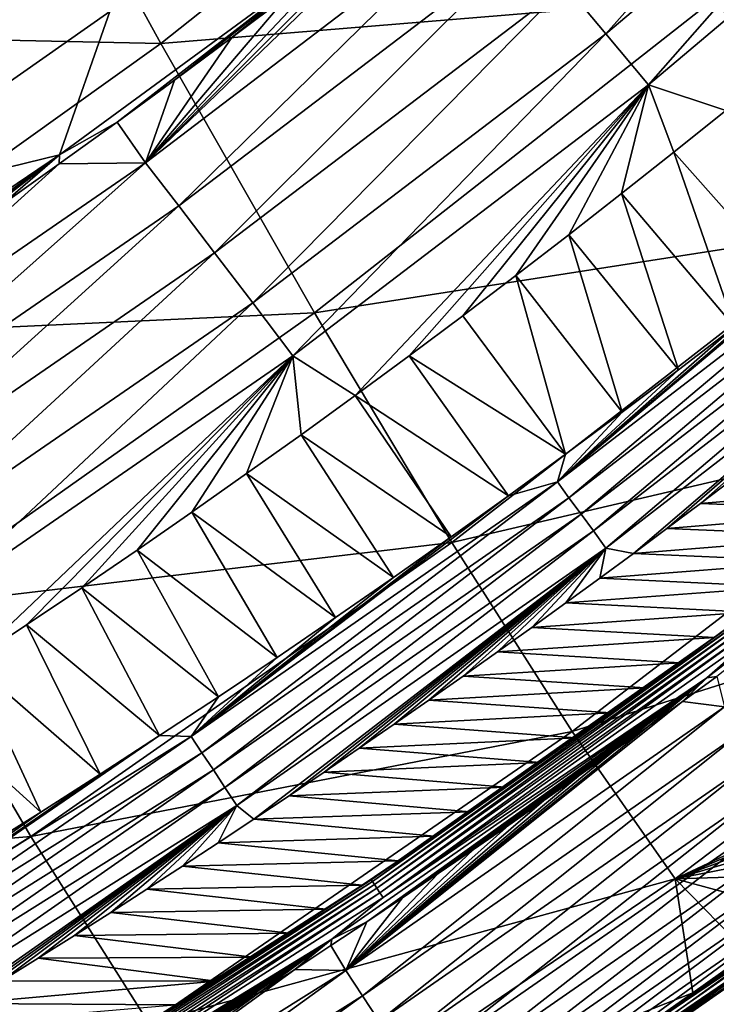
# Model space of a CAD drawing. Header units: millimetres. Extents: x -300 to 300, y -500 to 500.
# Tile 281 of 656: x 182 to 194, y -458 to -441. Entities that reach past the tile are written whole.
import ezdxf

# ---------------------------------------------------------------- set-up
doc = ezdxf.new("R2010")
doc.units = ezdxf.units.MM
doc.header["$LTSCALE"] = 81.481481
for name, color, linetype in [('19', 7, 'CONTINUOUS'), ('21', 7, 'CONTINUOUS'), ('23', 7, 'CONTINUOUS'), ('26', 7, 'CONTINUOUS'), ('27', 7, 'CONTINUOUS'), ('29', 7, 'CONTINUOUS'), ('30', 7, 'CONTINUOUS'), ('32', 7, 'CONTINUOUS')]:
    doc.layers.add(name, color=color, linetype=linetype)

msp = doc.modelspace()

# ---------------------------------------------------------------- linework, layer by layer
at = {"layer": '19', "color": 7, "linetype": 'CONTINUOUS'}
for points in [[(184.788, -441.354, 30.469), (191.559, -435.978, 30.336), (181.899, -436.108, 34.681), (184.788, -441.354, 30.469)], [(184.788, -441.354, 30.469), (194.242, -440.572, 25.872), (191.559, -435.978, 30.336), (184.788, -441.354, 30.469)], [(174.941, -441.141, 34.825), (184.788, -441.354, 30.469), (181.899, -436.108, 34.681), (174.941, -441.141, 34.825)], [(196.633, -444.503, 21.133), (203.243, -438.799, 21.036), (194.242, -440.572, 25.872), (196.633, -444.503, 21.133)], [(187.407, -445.941, 25.988), (194.242, -440.572, 25.872), (184.788, -441.354, 30.469), (187.407, -445.941, 25.988)], [(187.407, -445.941, 25.988), (196.633, -444.503, 21.133), (194.242, -440.572, 25.872), (187.407, -445.941, 25.988)], [(177.746, -446.39, 30.599), (184.788, -441.354, 30.469), (174.941, -441.141, 34.825), (177.746, -446.39, 30.599)], [(177.746, -446.39, 30.599), (187.407, -445.941, 25.988), (184.788, -441.354, 30.469), (177.746, -446.39, 30.599)], [(189.746, -449.852, 21.228), (196.633, -444.503, 21.133), (187.407, -445.941, 25.988), (189.746, -449.852, 21.228)], [(189.746, -449.852, 21.228), (198.721, -447.755, 16.11), (196.633, -444.503, 21.133), (189.746, -449.852, 21.228)], [(180.295, -450.966, 26.1), (187.407, -445.941, 25.988), (177.746, -446.39, 30.599), (180.295, -450.966, 26.1)], [(180.295, -450.966, 26.1), (189.746, -449.852, 21.228), (187.407, -445.941, 25.988), (180.295, -450.966, 26.1)], [(191.797, -453.07, 16.182), (198.721, -447.755, 16.11), (189.746, -449.852, 21.228), (191.797, -453.07, 16.182)], [(191.797, -453.07, 16.182), (200.496, -450.313, 10.795), (198.721, -447.755, 16.11), (191.797, -453.07, 16.182)], [(182.577, -454.854, 21.321), (189.746, -449.852, 21.228), (180.295, -450.966, 26.1), (182.577, -454.854, 21.321)], [(182.577, -454.854, 21.321), (191.797, -453.07, 16.182), (189.746, -449.852, 21.228), (182.577, -454.854, 21.321)], [(193.548, -455.58, 10.842), (200.496, -450.313, 10.795), (191.797, -453.07, 16.182), (193.548, -455.58, 10.842)], [(200.496, -450.313, 10.795), (193.548, -455.58, 10.842), (201.262, -451.957, 6.789), (200.496, -450.313, 10.795)], [(172.902, -455.655, 26.21), (182.577, -454.854, 21.321), (180.295, -450.966, 26.1), (172.902, -455.655, 26.21)], [(201.262, -451.957, 6.789), (193.548, -455.58, 10.842), (200.353, -452.674, 6.782), (201.262, -451.957, 6.789)], [(200.353, -452.674, 6.782), (193.548, -455.58, 10.842), (199.438, -453.386, 6.774), (200.353, -452.674, 6.782)], [(184.585, -458.036, 16.253), (191.797, -453.07, 16.182), (182.577, -454.854, 21.321), (184.585, -458.036, 16.253)], [(184.585, -458.036, 16.253), (193.548, -455.58, 10.842), (191.797, -453.07, 16.182), (184.585, -458.036, 16.253)], [(199.438, -453.386, 6.774), (193.548, -455.58, 10.842), (198.519, -454.092, 6.766), (199.438, -453.386, 6.774)], [(198.519, -454.092, 6.766), (193.548, -455.58, 10.842), (197.594, -454.791, 6.758), (198.519, -454.092, 6.766)], [(175.121, -459.517, 21.412), (182.577, -454.854, 21.321), (172.902, -455.655, 26.21), (175.121, -459.517, 21.412)], [(175.121, -459.517, 21.412), (184.585, -458.036, 16.253), (182.577, -454.854, 21.321), (175.121, -459.517, 21.412)], [(197.594, -454.791, 6.758), (193.548, -455.58, 10.842), (196.664, -455.483, 6.749), (197.594, -454.791, 6.758)], [(196.664, -455.483, 6.749), (193.548, -455.58, 10.842), (195.73, -456.169, 6.741), (196.664, -455.483, 6.749)], [(186.307, -460.497, 10.887), (193.548, -455.58, 10.842), (184.585, -458.036, 16.253), (186.307, -460.497, 10.887)], [(193.548, -455.58, 10.842), (186.307, -460.497, 10.887), (193.849, -457.521, 6.723), (193.548, -455.58, 10.842)], [(195.73, -456.169, 6.741), (193.548, -455.58, 10.842), (194.792, -456.848, 6.732), (195.73, -456.169, 6.741)], [(194.792, -456.848, 6.732), (193.548, -455.58, 10.842), (193.849, -457.521, 6.723), (194.792, -456.848, 6.732)], [(193.849, -457.521, 6.723), (186.307, -460.497, 10.887), (192.902, -458.186, 6.714), (193.849, -457.521, 6.723)]]:
    msp.add_3dface(points, dxfattribs=at)
at = {"layer": '21', "color": 7, "linetype": 'CONTINUOUS'}
for points in [[(178.138, -442.823, 12.752), (182.059, -437.711, 14.589), (183.032, -439.362, 12.632), (178.138, -442.823, 12.752)], [(178.138, -442.823, 12.752), (183.032, -439.362, 12.632), (179.028, -444.239, 10.794), (178.138, -442.823, 12.752)], [(179.028, -444.239, 10.794), (183.032, -439.362, 12.632), (183.924, -440.807, 10.67), (179.028, -444.239, 10.794)], [(183.068, -443.248, 8.746), (183.924, -440.807, 10.67), (187.801, -439.776, 8.625), (183.068, -443.248, 8.746)], [(183.068, -443.248, 8.746), (187.801, -439.776, 8.625), (184.045, -442.694, 8.555), (183.068, -443.248, 8.746)], [(184.045, -442.694, 8.555), (187.801, -439.776, 8.625), (185.026, -441.976, 8.543), (184.045, -442.694, 8.555)], [(185.026, -441.976, 8.543), (187.801, -439.776, 8.625), (186.001, -441.249, 8.531), (185.026, -441.976, 8.543)], [(186.001, -441.249, 8.531), (187.801, -439.776, 8.625), (186.97, -440.516, 8.519), (186.001, -441.249, 8.531)], [(179.028, -444.239, 10.794), (183.924, -440.807, 10.67), (183.068, -443.248, 8.746), (179.028, -444.239, 10.794)], [(183.057, -443.405, 8.567), (183.068, -443.248, 8.746), (184.045, -442.694, 8.555), (183.057, -443.405, 8.567)], [(178.188, -446.546, 8.878), (179.028, -444.239, 10.794), (183.068, -443.248, 8.746), (178.188, -446.546, 8.878)], [(178.188, -446.546, 8.878), (183.068, -443.248, 8.746), (179.054, -446.17, 8.621), (178.188, -446.546, 8.878)], [(179.054, -446.17, 8.621), (183.068, -443.248, 8.746), (180.063, -445.491, 8.607), (179.054, -446.17, 8.621)], [(180.063, -445.491, 8.607), (183.068, -443.248, 8.746), (181.066, -444.804, 8.594), (180.063, -445.491, 8.607)], [(181.066, -444.804, 8.594), (183.068, -443.248, 8.746), (182.065, -444.109, 8.58), (181.066, -444.804, 8.594)], [(182.065, -444.109, 8.58), (183.068, -443.248, 8.746), (183.057, -443.405, 8.567), (182.065, -444.109, 8.58)]]:
    msp.add_3dface(points, dxfattribs=at)
at = {"layer": '23', "color": 7, "linetype": 'CONTINUOUS'}
for points in [[(193.525, -443.205, 2.819), (194.409, -442.493, 2.82), (195.51, -445.438, 1.056), (193.525, -443.205, 2.819)], [(192.635, -443.91, 2.817), (193.525, -443.205, 2.819), (194.56, -446.177, 1.058), (192.635, -443.91, 2.817)], [(194.56, -446.177, 1.058), (193.525, -443.205, 2.819), (195.51, -445.438, 1.056), (194.56, -446.177, 1.058)], [(191.739, -444.61, 2.815), (192.635, -443.91, 2.817), (193.605, -446.908, 1.06), (191.739, -444.61, 2.815)], [(193.605, -446.908, 1.06), (192.635, -443.91, 2.817), (194.56, -446.177, 1.058), (193.605, -446.908, 1.06)], [(190.837, -445.303, 2.814), (191.739, -444.61, 2.815), (192.645, -447.631, 1.062), (190.837, -445.303, 2.814)], [(192.645, -447.631, 1.062), (191.739, -444.61, 2.815), (193.605, -446.908, 1.06), (192.645, -447.631, 1.062)], [(189.93, -445.991, 2.812), (190.837, -445.303, 2.814), (191.679, -448.346, 1.064), (189.93, -445.991, 2.812)], [(191.679, -448.346, 1.064), (190.837, -445.303, 2.814), (192.645, -447.631, 1.062), (191.679, -448.346, 1.064)], [(189.018, -446.672, 2.81), (189.93, -445.991, 2.812), (191.679, -448.346, 1.064), (189.018, -446.672, 2.81)], [(188.101, -447.346, 2.808), (189.018, -446.672, 2.81), (190.708, -449.053, 1.066), (188.101, -447.346, 2.808)], [(190.708, -449.053, 1.066), (189.018, -446.672, 2.81), (191.679, -448.346, 1.064), (190.708, -449.053, 1.066)], [(187.179, -448.015, 2.806), (188.101, -447.346, 2.808), (189.732, -449.753, 1.068), (187.179, -448.015, 2.806)], [(189.732, -449.753, 1.068), (188.101, -447.346, 2.808), (190.708, -449.053, 1.066), (189.732, -449.753, 1.068)], [(186.252, -448.676, 2.803), (187.179, -448.015, 2.806), (188.75, -450.445, 1.07), (186.252, -448.676, 2.803)], [(188.75, -450.445, 1.07), (187.179, -448.015, 2.806), (189.732, -449.753, 1.068), (188.75, -450.445, 1.07)], [(185.321, -449.331, 2.801), (186.252, -448.676, 2.803), (187.762, -451.13, 1.073), (185.321, -449.331, 2.801)], [(187.762, -451.13, 1.073), (186.252, -448.676, 2.803), (188.75, -450.445, 1.07), (187.762, -451.13, 1.073)], [(184.385, -449.979, 2.799), (185.321, -449.331, 2.801), (186.77, -451.807, 1.075), (184.385, -449.979, 2.799)], [(186.77, -451.807, 1.075), (185.321, -449.331, 2.801), (187.762, -451.13, 1.073), (186.77, -451.807, 1.075)], [(183.446, -450.62, 2.796), (184.385, -449.979, 2.799), (185.771, -452.477, 1.077), (183.446, -450.62, 2.796)], [(185.771, -452.477, 1.077), (184.385, -449.979, 2.799), (186.77, -451.807, 1.075), (185.771, -452.477, 1.077)], [(182.502, -451.254, 2.794), (183.446, -450.62, 2.796), (184.768, -453.138, 1.08), (182.502, -451.254, 2.794)], [(184.768, -453.138, 1.08), (183.446, -450.62, 2.796), (185.771, -452.477, 1.077), (184.768, -453.138, 1.08)], [(181.554, -451.88, 2.791), (182.502, -451.254, 2.794), (183.76, -453.793, 1.082), (181.554, -451.88, 2.791)], [(183.76, -453.793, 1.082), (182.502, -451.254, 2.794), (184.768, -453.138, 1.08), (183.76, -453.793, 1.082)], [(180.603, -452.499, 2.788), (181.554, -451.88, 2.791), (182.746, -454.44, 1.085), (180.603, -452.499, 2.788)], [(182.746, -454.44, 1.085), (181.554, -451.88, 2.791), (183.76, -453.793, 1.082), (182.746, -454.44, 1.085)], [(181.726, -455.079, 1.088), (180.603, -452.499, 2.788), (182.746, -454.44, 1.085), (181.726, -455.079, 1.088)]]:
    msp.add_3dface(points, dxfattribs=at)
at = {"layer": '26', "color": 7, "linetype": 'CONTINUOUS'}
for points in [[(197.392, -435.549, 5.299), (192.369, -441.188, 4.401), (191.681, -440.364, 5.321), (197.392, -435.549, 5.299)], [(198.116, -436.341, 4.39), (192.369, -441.188, 4.401), (197.392, -435.549, 5.299), (198.116, -436.341, 4.39)], [(198.116, -436.341, 4.39), (193.094, -442.058, 3.562), (192.369, -441.188, 4.401), (198.116, -436.341, 4.39)], [(198.879, -437.177, 3.561), (193.094, -442.058, 3.562), (198.116, -436.341, 4.39), (198.879, -437.177, 3.561)], [(198.879, -437.177, 3.561), (194.409, -442.493, 2.82), (193.094, -442.058, 3.562), (198.879, -437.177, 3.561)], [(188.889, -439.027, 8.497), (189.838, -438.272, 8.487), (184.53, -443.384, 7.428), (188.889, -439.027, 8.497)], [(189.838, -438.272, 8.487), (190.436, -438.88, 7.372), (184.53, -443.384, 7.428), (189.838, -438.272, 8.487)], [(190.436, -438.88, 7.372), (185.095, -444.12, 6.355), (184.53, -443.384, 7.428), (190.436, -438.88, 7.372)], [(191.035, -439.593, 6.314), (185.095, -444.12, 6.355), (190.436, -438.88, 7.372), (191.035, -439.593, 6.314)], [(187.933, -439.775, 8.508), (188.889, -439.027, 8.497), (184.53, -443.384, 7.428), (187.933, -439.775, 8.508)], [(191.035, -439.593, 6.314), (185.704, -444.918, 5.348), (185.095, -444.12, 6.355), (191.035, -439.593, 6.314)], [(191.681, -440.364, 5.321), (185.704, -444.918, 5.348), (191.035, -439.593, 6.314), (191.681, -440.364, 5.321)], [(186.97, -440.516, 8.519), (187.933, -439.775, 8.508), (184.53, -443.384, 7.428), (186.97, -440.516, 8.519)], [(191.681, -440.364, 5.321), (186.355, -445.771, 4.415), (185.704, -444.918, 5.348), (191.681, -440.364, 5.321)], [(192.369, -441.188, 4.401), (186.355, -445.771, 4.415), (191.681, -440.364, 5.321), (192.369, -441.188, 4.401)], [(186.001, -441.249, 8.531), (186.97, -440.516, 8.519), (184.53, -443.384, 7.428), (186.001, -441.249, 8.531)], [(185.026, -441.976, 8.543), (186.001, -441.249, 8.531), (184.53, -443.384, 7.428), (185.026, -441.976, 8.543)], [(192.369, -441.188, 4.401), (187.041, -446.674, 3.562), (186.355, -445.771, 4.415), (192.369, -441.188, 4.401)], [(193.094, -442.058, 3.562), (187.041, -446.674, 3.562), (192.369, -441.188, 4.401), (193.094, -442.058, 3.562)], [(184.045, -442.694, 8.555), (185.026, -441.976, 8.543), (184.53, -443.384, 7.428), (184.045, -442.694, 8.555)], [(193.094, -442.058, 3.562), (188.101, -447.346, 2.808), (187.041, -446.674, 3.562), (193.094, -442.058, 3.562)], [(189.018, -446.672, 2.81), (188.101, -447.346, 2.808), (193.094, -442.058, 3.562), (189.018, -446.672, 2.81)], [(189.93, -445.991, 2.812), (189.018, -446.672, 2.81), (193.094, -442.058, 3.562), (189.93, -445.991, 2.812)], [(190.837, -445.303, 2.814), (189.93, -445.991, 2.812), (193.094, -442.058, 3.562), (190.837, -445.303, 2.814)], [(191.739, -444.61, 2.815), (190.837, -445.303, 2.814), (193.094, -442.058, 3.562), (191.739, -444.61, 2.815)], [(192.635, -443.91, 2.817), (191.739, -444.61, 2.815), (193.094, -442.058, 3.562), (192.635, -443.91, 2.817)], [(193.525, -443.205, 2.819), (192.635, -443.91, 2.817), (193.094, -442.058, 3.562), (193.525, -443.205, 2.819)], [(194.409, -442.493, 2.82), (193.525, -443.205, 2.819), (193.094, -442.058, 3.562), (194.409, -442.493, 2.82)], [(183.057, -443.405, 8.567), (184.045, -442.694, 8.555), (184.53, -443.384, 7.428), (183.057, -443.405, 8.567)], [(183.057, -443.405, 8.567), (184.53, -443.384, 7.428), (178.408, -447.602, 7.493), (183.057, -443.405, 8.567)], [(184.53, -443.384, 7.428), (178.938, -448.358, 6.403), (178.408, -447.602, 7.493), (184.53, -443.384, 7.428)], [(182.065, -444.109, 8.58), (183.057, -443.405, 8.567), (178.408, -447.602, 7.493), (182.065, -444.109, 8.58)], [(185.095, -444.12, 6.355), (178.938, -448.358, 6.403), (184.53, -443.384, 7.428), (185.095, -444.12, 6.355)], [(185.095, -444.12, 6.355), (179.511, -449.18, 5.379), (178.938, -448.358, 6.403), (185.095, -444.12, 6.355)], [(185.704, -444.918, 5.348), (179.511, -449.18, 5.379), (185.095, -444.12, 6.355), (185.704, -444.918, 5.348)], [(185.704, -444.918, 5.348), (180.124, -450.062, 4.429), (179.511, -449.18, 5.379), (185.704, -444.918, 5.348)], [(186.355, -445.771, 4.415), (180.124, -450.062, 4.429), (185.704, -444.918, 5.348), (186.355, -445.771, 4.415)], [(186.355, -445.771, 4.415), (180.77, -450.995, 3.561), (180.124, -450.062, 4.429), (186.355, -445.771, 4.415)], [(187.041, -446.674, 3.562), (180.77, -450.995, 3.561), (186.355, -445.771, 4.415), (187.041, -446.674, 3.562)], [(187.041, -446.674, 3.562), (181.554, -451.88, 2.791), (180.77, -450.995, 3.561), (187.041, -446.674, 3.562)], [(182.502, -451.254, 2.794), (181.554, -451.88, 2.791), (187.041, -446.674, 3.562), (182.502, -451.254, 2.794)], [(183.446, -450.62, 2.796), (182.502, -451.254, 2.794), (187.041, -446.674, 3.562), (183.446, -450.62, 2.796)], [(184.385, -449.979, 2.799), (183.446, -450.62, 2.796), (187.041, -446.674, 3.562), (184.385, -449.979, 2.799)], [(185.321, -449.331, 2.801), (184.385, -449.979, 2.799), (187.041, -446.674, 3.562), (185.321, -449.331, 2.801)], [(186.252, -448.676, 2.803), (185.321, -449.331, 2.801), (187.041, -446.674, 3.562), (186.252, -448.676, 2.803)], [(187.179, -448.015, 2.806), (186.252, -448.676, 2.803), (187.041, -446.674, 3.562), (187.179, -448.015, 2.806)], [(188.101, -447.346, 2.808), (187.179, -448.015, 2.806), (187.041, -446.674, 3.562), (188.101, -447.346, 2.808)]]:
    msp.add_3dface(points, dxfattribs=at)
at = {"layer": '27', "color": 7, "linetype": 'CONTINUOUS'}
for points in [[(193.672, -452.557, 0.032), (194.255, -452.13, 0.031), (194.386, -452.646, 0.111), (193.672, -452.557, 0.032)], [(193.086, -452.982, 0.032), (193.672, -452.557, 0.032), (187.938, -457.136, 0.11), (193.086, -452.982, 0.032)], [(187.938, -457.136, 0.11), (193.672, -452.557, 0.032), (194.386, -452.646, 0.111), (187.938, -457.136, 0.11)], [(187.938, -457.136, 0.11), (194.386, -452.646, 0.111), (188.224, -457.568, 0.25), (187.938, -457.136, 0.11)], [(188.224, -457.568, 0.25), (194.386, -452.646, 0.111), (194.694, -453.066, 0.253), (188.224, -457.568, 0.25)], [(192.497, -453.405, 0.032), (193.086, -452.982, 0.032), (187.938, -457.136, 0.11), (192.497, -453.405, 0.032)], [(188.224, -457.568, 0.25), (194.694, -453.066, 0.253), (188.51, -458, 0.453), (188.224, -457.568, 0.25)], [(188.51, -458, 0.453), (194.694, -453.066, 0.253), (195.003, -453.487, 0.458), (188.51, -458, 0.453)], [(191.906, -453.826, 0.032), (192.497, -453.405, 0.032), (187.938, -457.136, 0.11), (191.906, -453.826, 0.032)], [(188.51, -458, 0.453), (195.003, -453.487, 0.458), (188.79, -458.423, 0.721), (188.51, -458, 0.453)], [(188.79, -458.423, 0.721), (195.003, -453.487, 0.458), (195.305, -453.898, 0.73), (188.79, -458.423, 0.721)], [(191.312, -454.244, 0.032), (191.906, -453.826, 0.032), (187.938, -457.136, 0.11), (191.312, -454.244, 0.032)], [(188.79, -458.423, 0.721), (195.305, -453.898, 0.73), (189.057, -458.827, 1.054), (188.79, -458.423, 0.721)], [(189.057, -458.827, 1.054), (195.305, -453.898, 0.73), (195.593, -454.291, 1.068), (189.057, -458.827, 1.054)], [(190.715, -454.661, 0.032), (191.312, -454.244, 0.032), (187.938, -457.136, 0.11), (190.715, -454.661, 0.032)], [(189.057, -458.827, 1.054), (195.593, -454.291, 1.068), (189.305, -459.202, 1.45), (189.057, -458.827, 1.054)], [(189.305, -459.202, 1.45), (195.593, -454.291, 1.068), (195.86, -454.654, 1.468), (189.305, -459.202, 1.45)], [(190.115, -455.076, 0.032), (190.715, -454.661, 0.032), (187.938, -457.136, 0.11), (190.115, -455.076, 0.032)], [(189.305, -459.202, 1.45), (195.86, -454.654, 1.468), (189.527, -459.538, 1.901), (189.305, -459.202, 1.45)], [(189.527, -459.538, 1.901), (195.86, -454.654, 1.468), (196.098, -454.98, 1.926), (189.527, -459.538, 1.901)], [(189.527, -459.538, 1.901), (196.098, -454.98, 1.926), (189.719, -459.827, 2.399), (189.527, -459.538, 1.901)], [(189.719, -459.827, 2.399), (196.098, -454.98, 1.926), (196.303, -455.259, 2.43), (189.719, -459.827, 2.399)], [(189.512, -455.489, 0.032), (190.115, -455.076, 0.032), (187.938, -457.136, 0.11), (189.512, -455.489, 0.032)], [(189.719, -459.827, 2.399), (196.303, -455.259, 2.43), (189.875, -460.063, 2.933), (189.719, -459.827, 2.399)], [(189.875, -460.063, 2.933), (196.303, -455.259, 2.43), (196.469, -455.485, 2.971), (189.875, -460.063, 2.933)], [(188.906, -455.899, 0.032), (189.512, -455.489, 0.032), (187.938, -457.136, 0.11), (188.906, -455.899, 0.032)], [(189.875, -460.063, 2.933), (196.469, -455.485, 2.971), (189.993, -460.241, 3.491), (189.875, -460.063, 2.933)], [(189.993, -460.241, 3.491), (196.469, -455.485, 2.971), (196.594, -455.655, 3.535), (189.993, -460.241, 3.491)], [(189.993, -460.241, 3.491), (196.594, -455.655, 3.535), (190.072, -460.361, 4.06), (189.993, -460.241, 3.491)], [(190.997, -459.496, 6.695), (190.038, -460.14, 6.685), (196.625, -455.697, 6.281), (190.997, -459.496, 6.695)], [(196.625, -455.697, 6.281), (190.038, -460.14, 6.685), (190.038, -460.31, 6.218), (196.625, -455.697, 6.281)], [(196.625, -455.697, 6.281), (190.038, -460.31, 6.218), (196.688, -455.783, 5.776), (196.625, -455.697, 6.281)], [(190.072, -460.361, 4.06), (196.594, -455.655, 3.535), (196.676, -455.768, 4.11), (190.072, -460.361, 4.06)], [(191.951, -458.845, 6.705), (190.997, -459.496, 6.695), (196.625, -455.697, 6.281), (191.951, -458.845, 6.705)], [(192.902, -458.186, 6.714), (191.951, -458.845, 6.705), (196.625, -455.697, 6.281), (192.902, -458.186, 6.714)], [(193.849, -457.521, 6.723), (192.902, -458.186, 6.714), (196.625, -455.697, 6.281), (193.849, -457.521, 6.723)], [(194.792, -456.848, 6.732), (193.849, -457.521, 6.723), (196.625, -455.697, 6.281), (194.792, -456.848, 6.732)], [(190.038, -460.31, 6.218), (190.093, -460.393, 5.715), (196.688, -455.783, 5.776), (190.038, -460.31, 6.218)], [(190.072, -460.361, 4.06), (196.676, -455.768, 4.11), (190.114, -460.424, 4.627), (190.072, -460.361, 4.06)], [(190.093, -460.393, 5.715), (196.72, -455.827, 5.241), (196.688, -455.783, 5.776), (190.093, -460.393, 5.715)], [(190.12, -460.433, 5.182), (196.72, -455.827, 5.241), (190.093, -460.393, 5.715), (190.12, -460.433, 5.182)], [(190.114, -460.424, 4.627), (196.676, -455.768, 4.11), (196.718, -455.824, 4.682), (190.114, -460.424, 4.627)], [(190.114, -460.424, 4.627), (196.718, -455.824, 4.682), (190.12, -460.433, 5.182), (190.114, -460.424, 4.627)], [(190.12, -460.433, 5.182), (196.718, -455.824, 4.682), (196.72, -455.827, 5.241), (190.12, -460.433, 5.182)], [(188.297, -456.308, 0.032), (188.906, -455.899, 0.032), (187.938, -457.136, 0.11), (188.297, -456.308, 0.032)], [(187.685, -456.715, 0.032), (188.297, -456.308, 0.032), (187.938, -457.136, 0.11), (187.685, -456.715, 0.032)], [(187.07, -457.12, 0.032), (187.685, -456.715, 0.032), (187.938, -457.136, 0.11), (187.07, -457.12, 0.032)], [(186.452, -457.523, 0.032), (187.07, -457.12, 0.032), (181.319, -461.286, 0.109), (186.452, -457.523, 0.032)], [(181.319, -461.286, 0.109), (187.07, -457.12, 0.032), (187.938, -457.136, 0.11), (181.319, -461.286, 0.109)], [(181.319, -461.286, 0.109), (187.938, -457.136, 0.11), (181.583, -461.728, 0.247), (181.319, -461.286, 0.109)], [(181.583, -461.728, 0.247), (187.938, -457.136, 0.11), (188.224, -457.568, 0.25), (181.583, -461.728, 0.247)], [(185.832, -457.924, 0.032), (186.452, -457.523, 0.032), (181.319, -461.286, 0.109), (185.832, -457.924, 0.032)], [(181.583, -461.728, 0.247), (188.224, -457.568, 0.25), (181.846, -462.171, 0.447), (181.583, -461.728, 0.247)], [(181.846, -462.171, 0.447), (188.224, -457.568, 0.25), (188.51, -458, 0.453), (181.846, -462.171, 0.447)]]:
    msp.add_3dface(points, dxfattribs=at)
at = {"layer": '29', "color": 7, "linetype": 'CONTINUOUS'}
for points in [[(193.978, -449.186, 0.5), (194.544, -448.758, 0.5), (197.63, -448.872, 0.5), (193.978, -449.186, 0.5)], [(197.068, -449.309, 0.5), (193.978, -449.186, 0.5), (197.63, -448.872, 0.5), (197.068, -449.309, 0.5)], [(193.409, -449.612, 0.5), (193.978, -449.186, 0.5), (197.068, -449.309, 0.5), (193.409, -449.612, 0.5)], [(196.504, -449.744, 0.5), (193.409, -449.612, 0.5), (197.068, -449.309, 0.5), (196.504, -449.744, 0.5)], [(192.837, -450.036, 0.5), (193.409, -449.612, 0.5), (196.504, -449.744, 0.5), (192.837, -450.036, 0.5)], [(195.936, -450.176, 0.5), (192.837, -450.036, 0.5), (196.504, -449.744, 0.5), (195.936, -450.176, 0.5)], [(192.263, -450.458, 0.5), (192.837, -450.036, 0.5), (195.936, -450.176, 0.5), (192.263, -450.458, 0.5)], [(195.365, -450.608, 0.5), (192.263, -450.458, 0.5), (195.936, -450.176, 0.5), (195.365, -450.608, 0.5)], [(191.686, -450.878, 0.5), (192.263, -450.458, 0.5), (195.365, -450.608, 0.5), (191.686, -450.878, 0.5)], [(194.79, -451.038, 0.5), (191.686, -450.878, 0.5), (195.365, -450.608, 0.5), (194.79, -451.038, 0.5)], [(191.107, -451.295, 0.5), (191.686, -450.878, 0.5), (194.79, -451.038, 0.5), (191.107, -451.295, 0.5)], [(194.21, -451.468, 0.5), (191.107, -451.295, 0.5), (194.79, -451.038, 0.5), (194.21, -451.468, 0.5)], [(190.525, -451.711, 0.5), (191.107, -451.295, 0.5), (194.21, -451.468, 0.5), (190.525, -451.711, 0.5)], [(193.626, -451.897, 0.5), (190.525, -451.711, 0.5), (194.21, -451.468, 0.5), (193.626, -451.897, 0.5)], [(189.94, -452.125, 0.5), (190.525, -451.711, 0.5), (193.626, -451.897, 0.5), (189.94, -452.125, 0.5)], [(193.039, -452.324, 0.5), (189.94, -452.125, 0.5), (193.626, -451.897, 0.5), (193.039, -452.324, 0.5)], [(189.353, -452.536, 0.5), (189.94, -452.125, 0.5), (193.039, -452.324, 0.5), (189.353, -452.536, 0.5)], [(192.448, -452.75, 0.5), (189.353, -452.536, 0.5), (193.039, -452.324, 0.5), (192.448, -452.75, 0.5)], [(188.762, -452.946, 0.5), (189.353, -452.536, 0.5), (192.448, -452.75, 0.5), (188.762, -452.946, 0.5)], [(191.854, -453.174, 0.5), (188.762, -452.946, 0.5), (192.448, -452.75, 0.5), (191.854, -453.174, 0.5)], [(188.169, -453.353, 0.5), (188.762, -452.946, 0.5), (191.854, -453.174, 0.5), (188.169, -453.353, 0.5)], [(191.257, -453.596, 0.5), (188.169, -453.353, 0.5), (191.854, -453.174, 0.5), (191.257, -453.596, 0.5)], [(187.574, -453.759, 0.5), (188.169, -453.353, 0.5), (191.257, -453.596, 0.5), (187.574, -453.759, 0.5)], [(190.656, -454.016, 0.5), (187.574, -453.759, 0.5), (191.257, -453.596, 0.5), (190.656, -454.016, 0.5)], [(186.975, -454.162, 0.5), (187.574, -453.759, 0.5), (190.656, -454.016, 0.5), (186.975, -454.162, 0.5)], [(190.052, -454.435, 0.5), (186.975, -454.162, 0.5), (190.656, -454.016, 0.5), (190.052, -454.435, 0.5)], [(186.373, -454.563, 0.5), (186.975, -454.162, 0.5), (190.052, -454.435, 0.5), (186.373, -454.563, 0.5)], [(189.444, -454.853, 0.5), (186.373, -454.563, 0.5), (190.052, -454.435, 0.5), (189.444, -454.853, 0.5)], [(185.769, -454.963, 0.5), (186.373, -454.563, 0.5), (189.444, -454.853, 0.5), (185.769, -454.963, 0.5)], [(188.832, -455.269, 0.5), (185.769, -454.963, 0.5), (189.444, -454.853, 0.5), (188.832, -455.269, 0.5)], [(185.162, -455.36, 0.5), (185.769, -454.963, 0.5), (188.832, -455.269, 0.5), (185.162, -455.36, 0.5)], [(184.552, -455.756, 0.5), (185.162, -455.36, 0.5), (188.218, -455.683, 0.5), (184.552, -455.756, 0.5)], [(188.218, -455.683, 0.5), (185.162, -455.36, 0.5), (188.832, -455.269, 0.5), (188.218, -455.683, 0.5)], [(187.6, -456.095, 0.5), (184.552, -455.756, 0.5), (188.218, -455.683, 0.5), (187.6, -456.095, 0.5)], [(183.938, -456.149, 0.5), (184.552, -455.756, 0.5), (187.6, -456.095, 0.5), (183.938, -456.149, 0.5)], [(183.322, -456.54, 0.5), (183.938, -456.149, 0.5), (186.978, -456.505, 0.5), (183.322, -456.54, 0.5)], [(186.978, -456.505, 0.5), (183.938, -456.149, 0.5), (187.6, -456.095, 0.5), (186.978, -456.505, 0.5)], [(182.703, -456.93, 0.5), (183.322, -456.54, 0.5), (186.354, -456.914, 0.5), (182.703, -456.93, 0.5)], [(186.354, -456.914, 0.5), (183.322, -456.54, 0.5), (186.978, -456.505, 0.5), (186.354, -456.914, 0.5)], [(182.081, -457.317, 0.5), (182.703, -456.93, 0.5), (185.726, -457.32, 0.5), (182.081, -457.317, 0.5)], [(185.726, -457.32, 0.5), (182.703, -456.93, 0.5), (186.354, -456.914, 0.5), (185.726, -457.32, 0.5)], [(181.455, -457.703, 0.5), (182.081, -457.317, 0.5), (185.726, -457.32, 0.5), (181.455, -457.703, 0.5)], [(185.095, -457.725, 0.5), (181.455, -457.703, 0.5), (185.726, -457.32, 0.5), (185.095, -457.725, 0.5)], [(180.827, -458.087, 0.5), (181.455, -457.703, 0.5), (185.095, -457.725, 0.5), (180.827, -458.087, 0.5)]]:
    msp.add_3dface(points, dxfattribs=at)
at = {"layer": '30', "color": 7, "linetype": 'CONTINUOUS'}
for points in [[(194.255, -452.13, 0.031), (194.085, -452.157, 0.028), (200.236, -447.413, 0.028), (194.255, -452.13, 0.031)], [(194.085, -452.157, 0.028), (194.959, -451.386, 0.042), (200.236, -447.413, 0.028), (194.085, -452.157, 0.028)], [(188.374, -455.595, 0.404), (194.21, -451.468, 0.5), (194.74, -451.093, 0.404), (188.374, -455.595, 0.404)], [(188.374, -455.595, 0.404), (194.74, -451.093, 0.404), (188.394, -455.625, 0.307), (188.374, -455.595, 0.404)], [(188.394, -455.625, 0.307), (194.74, -451.093, 0.404), (194.762, -451.122, 0.307), (188.394, -455.625, 0.307)], [(188.394, -455.625, 0.307), (194.762, -451.122, 0.307), (188.426, -455.673, 0.216), (188.394, -455.625, 0.307)], [(188.426, -455.673, 0.216), (194.762, -451.122, 0.307), (194.796, -451.168, 0.216), (188.426, -455.673, 0.216)], [(188.426, -455.673, 0.216), (194.796, -451.168, 0.216), (188.47, -455.738, 0.138), (188.426, -455.673, 0.216)], [(188.47, -455.738, 0.138), (194.796, -451.168, 0.216), (194.843, -451.231, 0.138), (188.47, -455.738, 0.138)], [(194.21, -451.468, 0.5), (194.79, -451.038, 0.5), (194.74, -451.093, 0.404), (194.21, -451.468, 0.5)], [(188.47, -455.738, 0.138), (194.843, -451.231, 0.138), (188.522, -455.815, 0.079), (188.47, -455.738, 0.138)], [(188.522, -455.815, 0.079), (194.843, -451.231, 0.138), (194.898, -451.305, 0.079), (188.522, -455.815, 0.079)], [(188.522, -455.815, 0.079), (194.898, -451.305, 0.079), (188.578, -455.898, 0.042), (188.522, -455.815, 0.079)], [(188.578, -455.898, 0.042), (194.898, -451.305, 0.079), (194.959, -451.386, 0.042), (188.578, -455.898, 0.042)], [(193.626, -451.897, 0.5), (194.21, -451.468, 0.5), (188.374, -455.595, 0.404), (193.626, -451.897, 0.5)], [(188.578, -455.898, 0.042), (194.959, -451.386, 0.042), (194.085, -452.157, 0.028), (188.578, -455.898, 0.042)], [(193.039, -452.324, 0.5), (193.626, -451.897, 0.5), (188.374, -455.595, 0.404), (193.039, -452.324, 0.5)], [(188.297, -456.308, 0.032), (187.704, -456.602, 0.028), (194.085, -452.157, 0.028), (188.297, -456.308, 0.032)], [(187.704, -456.602, 0.028), (188.578, -455.898, 0.042), (194.085, -452.157, 0.028), (187.704, -456.602, 0.028)], [(188.906, -455.899, 0.032), (188.297, -456.308, 0.032), (194.085, -452.157, 0.028), (188.906, -455.899, 0.032)], [(189.512, -455.489, 0.032), (188.906, -455.899, 0.032), (194.085, -452.157, 0.028), (189.512, -455.489, 0.032)], [(190.115, -455.076, 0.032), (189.512, -455.489, 0.032), (194.085, -452.157, 0.028), (190.115, -455.076, 0.032)], [(190.715, -454.661, 0.032), (190.115, -455.076, 0.032), (194.085, -452.157, 0.028), (190.715, -454.661, 0.032)], [(191.312, -454.244, 0.032), (190.715, -454.661, 0.032), (194.085, -452.157, 0.028), (191.312, -454.244, 0.032)], [(191.906, -453.826, 0.032), (191.312, -454.244, 0.032), (194.085, -452.157, 0.028), (191.906, -453.826, 0.032)], [(192.497, -453.405, 0.032), (191.906, -453.826, 0.032), (194.085, -452.157, 0.028), (192.497, -453.405, 0.032)], [(193.086, -452.982, 0.032), (192.497, -453.405, 0.032), (194.085, -452.157, 0.028), (193.086, -452.982, 0.032)], [(193.672, -452.557, 0.032), (193.086, -452.982, 0.032), (194.085, -452.157, 0.028), (193.672, -452.557, 0.032)], [(194.255, -452.13, 0.031), (193.672, -452.557, 0.032), (194.085, -452.157, 0.028), (194.255, -452.13, 0.031)], [(192.448, -452.75, 0.5), (193.039, -452.324, 0.5), (188.374, -455.595, 0.404), (192.448, -452.75, 0.5)], [(191.854, -453.174, 0.5), (192.448, -452.75, 0.5), (188.374, -455.595, 0.404), (191.854, -453.174, 0.5)], [(191.257, -453.596, 0.5), (191.854, -453.174, 0.5), (188.374, -455.595, 0.404), (191.257, -453.596, 0.5)], [(190.656, -454.016, 0.5), (191.257, -453.596, 0.5), (188.374, -455.595, 0.404), (190.656, -454.016, 0.5)], [(190.052, -454.435, 0.5), (190.656, -454.016, 0.5), (188.374, -455.595, 0.404), (190.052, -454.435, 0.5)], [(189.444, -454.853, 0.5), (190.052, -454.435, 0.5), (188.374, -455.595, 0.404), (189.444, -454.853, 0.5)], [(188.832, -455.269, 0.5), (189.444, -454.853, 0.5), (188.374, -455.595, 0.404), (188.832, -455.269, 0.5)], [(188.218, -455.683, 0.5), (188.832, -455.269, 0.5), (188.374, -455.595, 0.404), (188.218, -455.683, 0.5)], [(181.798, -459.794, 0.404), (188.218, -455.683, 0.5), (188.374, -455.595, 0.404), (181.798, -459.794, 0.404)], [(181.798, -459.794, 0.404), (188.374, -455.595, 0.404), (181.816, -459.824, 0.307), (181.798, -459.794, 0.404)], [(187.6, -456.095, 0.5), (188.218, -455.683, 0.5), (181.798, -459.794, 0.404), (187.6, -456.095, 0.5)], [(181.816, -459.824, 0.307), (188.374, -455.595, 0.404), (188.394, -455.625, 0.307), (181.816, -459.824, 0.307)], [(181.816, -459.824, 0.307), (188.394, -455.625, 0.307), (181.846, -459.874, 0.216), (181.816, -459.824, 0.307)], [(181.846, -459.874, 0.216), (188.394, -455.625, 0.307), (188.426, -455.673, 0.216), (181.846, -459.874, 0.216)], [(181.846, -459.874, 0.216), (188.426, -455.673, 0.216), (181.886, -459.94, 0.138), (181.846, -459.874, 0.216)], [(181.886, -459.94, 0.138), (188.426, -455.673, 0.216), (188.47, -455.738, 0.138), (181.886, -459.94, 0.138)], [(181.886, -459.94, 0.138), (188.47, -455.738, 0.138), (181.935, -460.02, 0.079), (181.886, -459.94, 0.138)], [(181.935, -460.02, 0.079), (188.47, -455.738, 0.138), (188.522, -455.815, 0.079), (181.935, -460.02, 0.079)], [(181.935, -460.02, 0.079), (188.522, -455.815, 0.079), (181.987, -460.106, 0.042), (181.935, -460.02, 0.079)], [(181.987, -460.106, 0.042), (188.522, -455.815, 0.079), (188.578, -455.898, 0.042), (181.987, -460.106, 0.042)], [(181.987, -460.106, 0.042), (188.578, -455.898, 0.042), (187.704, -456.602, 0.028), (181.987, -460.106, 0.042)], [(186.978, -456.505, 0.5), (187.6, -456.095, 0.5), (181.798, -459.794, 0.404), (186.978, -456.505, 0.5)], [(188.297, -456.308, 0.032), (187.685, -456.715, 0.032), (187.704, -456.602, 0.028), (188.297, -456.308, 0.032)], [(186.354, -456.914, 0.5), (186.978, -456.505, 0.5), (181.798, -459.794, 0.404), (186.354, -456.914, 0.5)], [(181.394, -460.678, 0.032), (181.12, -460.746, 0.028), (187.704, -456.602, 0.028), (181.394, -460.678, 0.032)], [(181.12, -460.746, 0.028), (181.987, -460.106, 0.042), (187.704, -456.602, 0.028), (181.12, -460.746, 0.028)], [(182.037, -460.29, 0.032), (181.394, -460.678, 0.032), (187.704, -456.602, 0.028), (182.037, -460.29, 0.032)], [(182.678, -459.901, 0.032), (182.037, -460.29, 0.032), (187.704, -456.602, 0.028), (182.678, -459.901, 0.032)], [(183.315, -459.509, 0.032), (182.678, -459.901, 0.032), (187.704, -456.602, 0.028), (183.315, -459.509, 0.032)], [(183.949, -459.116, 0.032), (183.315, -459.509, 0.032), (187.704, -456.602, 0.028), (183.949, -459.116, 0.032)], [(184.58, -458.72, 0.032), (183.949, -459.116, 0.032), (187.704, -456.602, 0.028), (184.58, -458.72, 0.032)], [(185.207, -458.323, 0.032), (184.58, -458.72, 0.032), (187.704, -456.602, 0.028), (185.207, -458.323, 0.032)], [(185.832, -457.924, 0.032), (185.207, -458.323, 0.032), (187.704, -456.602, 0.028), (185.832, -457.924, 0.032)], [(186.452, -457.523, 0.032), (185.832, -457.924, 0.032), (187.704, -456.602, 0.028), (186.452, -457.523, 0.032)], [(187.07, -457.12, 0.032), (186.452, -457.523, 0.032), (187.704, -456.602, 0.028), (187.07, -457.12, 0.032)], [(187.685, -456.715, 0.032), (187.07, -457.12, 0.032), (187.704, -456.602, 0.028), (187.685, -456.715, 0.032)], [(185.726, -457.32, 0.5), (186.354, -456.914, 0.5), (181.798, -459.794, 0.404), (185.726, -457.32, 0.5)], [(185.095, -457.725, 0.5), (185.726, -457.32, 0.5), (181.798, -459.794, 0.404), (185.095, -457.725, 0.5)]]:
    msp.add_3dface(points, dxfattribs=at)
at = {"layer": '32', "color": 7, "linetype": 'CONTINUOUS'}
for points in [[(191.543, -448.82, 0.901), (196.454, -444.692, 1.054), (197.572, -444.178, 0.893), (191.543, -448.82, 0.901)], [(191.543, -448.82, 0.901), (197.572, -444.178, 0.893), (191.74, -449.089, 0.758), (191.543, -448.82, 0.901)], [(191.74, -449.089, 0.758), (197.572, -444.178, 0.893), (197.78, -444.434, 0.752), (191.74, -449.089, 0.758)], [(191.74, -449.089, 0.758), (197.78, -444.434, 0.752), (191.945, -449.368, 0.645), (191.74, -449.089, 0.758)], [(191.945, -449.368, 0.645), (197.78, -444.434, 0.752), (197.997, -444.7, 0.642), (191.945, -449.368, 0.645)], [(195.51, -445.438, 1.056), (196.454, -444.692, 1.054), (191.543, -448.82, 0.901), (195.51, -445.438, 1.056)], [(191.945, -449.368, 0.645), (197.997, -444.7, 0.642), (192.155, -449.654, 0.564), (191.945, -449.368, 0.645)], [(192.155, -449.654, 0.564), (197.997, -444.7, 0.642), (198.218, -444.972, 0.563), (192.155, -449.654, 0.564)], [(192.155, -449.654, 0.564), (198.218, -444.972, 0.563), (192.368, -449.944, 0.516), (192.155, -449.654, 0.564)], [(192.368, -449.944, 0.516), (198.218, -444.972, 0.563), (198.443, -445.248, 0.515), (192.368, -449.944, 0.516)], [(192.837, -450.036, 0.5), (192.368, -449.944, 0.516), (198.443, -445.248, 0.515), (192.837, -450.036, 0.5)], [(193.409, -449.612, 0.5), (192.837, -450.036, 0.5), (198.443, -445.248, 0.515), (193.409, -449.612, 0.5)], [(193.978, -449.186, 0.5), (193.409, -449.612, 0.5), (198.443, -445.248, 0.515), (193.978, -449.186, 0.5)], [(194.544, -448.758, 0.5), (193.978, -449.186, 0.5), (198.443, -445.248, 0.515), (194.544, -448.758, 0.5)], [(194.56, -446.177, 1.058), (195.51, -445.438, 1.056), (191.543, -448.82, 0.901), (194.56, -446.177, 1.058)], [(193.605, -446.908, 1.06), (194.56, -446.177, 1.058), (191.543, -448.82, 0.901), (193.605, -446.908, 1.06)], [(192.645, -447.631, 1.062), (193.605, -446.908, 1.06), (191.543, -448.82, 0.901), (192.645, -447.631, 1.062)], [(191.679, -448.346, 1.064), (192.645, -447.631, 1.062), (191.543, -448.82, 0.901), (191.679, -448.346, 1.064)], [(190.708, -449.053, 1.066), (191.679, -448.346, 1.064), (191.543, -448.82, 0.901), (190.708, -449.053, 1.066)], [(185.305, -453.151, 0.912), (190.708, -449.053, 1.066), (191.543, -448.82, 0.901), (185.305, -453.151, 0.912)], [(185.305, -453.151, 0.912), (191.543, -448.82, 0.901), (185.491, -453.431, 0.765), (185.305, -453.151, 0.912)], [(185.491, -453.431, 0.765), (191.543, -448.82, 0.901), (191.74, -449.089, 0.758), (185.491, -453.431, 0.765)], [(189.732, -449.753, 1.068), (190.708, -449.053, 1.066), (185.305, -453.151, 0.912), (189.732, -449.753, 1.068)], [(185.491, -453.431, 0.765), (191.74, -449.089, 0.758), (185.685, -453.723, 0.649), (185.491, -453.431, 0.765)], [(185.685, -453.723, 0.649), (191.74, -449.089, 0.758), (191.945, -449.368, 0.645), (185.685, -453.723, 0.649)], [(185.685, -453.723, 0.649), (191.945, -449.368, 0.645), (185.883, -454.023, 0.566), (185.685, -453.723, 0.649)], [(185.883, -454.023, 0.566), (191.945, -449.368, 0.645), (192.155, -449.654, 0.564), (185.883, -454.023, 0.566)], [(185.883, -454.023, 0.566), (192.155, -449.654, 0.564), (186.084, -454.326, 0.516), (185.883, -454.023, 0.566)], [(186.084, -454.326, 0.516), (192.155, -449.654, 0.564), (192.368, -449.944, 0.516), (186.084, -454.326, 0.516)], [(188.75, -450.445, 1.07), (189.732, -449.753, 1.068), (185.305, -453.151, 0.912), (188.75, -450.445, 1.07)], [(186.373, -454.563, 0.5), (186.084, -454.326, 0.516), (192.368, -449.944, 0.516), (186.373, -454.563, 0.5)], [(186.975, -454.162, 0.5), (186.373, -454.563, 0.5), (192.368, -449.944, 0.516), (186.975, -454.162, 0.5)], [(187.574, -453.759, 0.5), (186.975, -454.162, 0.5), (192.368, -449.944, 0.516), (187.574, -453.759, 0.5)], [(188.169, -453.353, 0.5), (187.574, -453.759, 0.5), (192.368, -449.944, 0.516), (188.169, -453.353, 0.5)], [(188.762, -452.946, 0.5), (188.169, -453.353, 0.5), (192.368, -449.944, 0.516), (188.762, -452.946, 0.5)], [(189.353, -452.536, 0.5), (188.762, -452.946, 0.5), (192.368, -449.944, 0.516), (189.353, -452.536, 0.5)], [(189.94, -452.125, 0.5), (189.353, -452.536, 0.5), (192.368, -449.944, 0.516), (189.94, -452.125, 0.5)], [(190.525, -451.711, 0.5), (189.94, -452.125, 0.5), (192.368, -449.944, 0.516), (190.525, -451.711, 0.5)], [(191.107, -451.295, 0.5), (190.525, -451.711, 0.5), (192.368, -449.944, 0.516), (191.107, -451.295, 0.5)], [(191.686, -450.878, 0.5), (191.107, -451.295, 0.5), (192.368, -449.944, 0.516), (191.686, -450.878, 0.5)], [(192.263, -450.458, 0.5), (191.686, -450.878, 0.5), (192.368, -449.944, 0.516), (192.263, -450.458, 0.5)], [(192.837, -450.036, 0.5), (192.263, -450.458, 0.5), (192.368, -449.944, 0.516), (192.837, -450.036, 0.5)], [(187.762, -451.13, 1.073), (188.75, -450.445, 1.07), (185.305, -453.151, 0.912), (187.762, -451.13, 1.073)], [(186.77, -451.807, 1.075), (187.762, -451.13, 1.073), (185.305, -453.151, 0.912), (186.77, -451.807, 1.075)], [(185.771, -452.477, 1.077), (186.77, -451.807, 1.075), (185.305, -453.151, 0.912), (185.771, -452.477, 1.077)], [(184.768, -453.138, 1.08), (185.771, -452.477, 1.077), (185.305, -453.151, 0.912), (184.768, -453.138, 1.08)], [(183.76, -453.793, 1.082), (184.768, -453.138, 1.08), (178.864, -457.177, 0.924), (183.76, -453.793, 1.082)], [(178.864, -457.177, 0.924), (184.768, -453.138, 1.08), (185.305, -453.151, 0.912), (178.864, -457.177, 0.924)], [(178.864, -457.177, 0.924), (185.305, -453.151, 0.912), (179.038, -457.47, 0.772), (178.864, -457.177, 0.924)], [(179.038, -457.47, 0.772), (185.305, -453.151, 0.912), (185.491, -453.431, 0.765), (179.038, -457.47, 0.772)], [(179.038, -457.47, 0.772), (185.491, -453.431, 0.765), (179.22, -457.774, 0.653), (179.038, -457.47, 0.772)], [(179.22, -457.774, 0.653), (185.491, -453.431, 0.765), (185.685, -453.723, 0.649), (179.22, -457.774, 0.653)], [(182.746, -454.44, 1.085), (183.76, -453.793, 1.082), (178.864, -457.177, 0.924), (182.746, -454.44, 1.085)], [(179.22, -457.774, 0.653), (185.685, -453.723, 0.649), (179.407, -458.087, 0.567), (179.22, -457.774, 0.653)], [(179.407, -458.087, 0.567), (185.685, -453.723, 0.649), (185.883, -454.023, 0.566), (179.407, -458.087, 0.567)], [(179.407, -458.087, 0.567), (185.883, -454.023, 0.566), (179.596, -458.405, 0.516), (179.407, -458.087, 0.567)], [(179.596, -458.405, 0.516), (185.883, -454.023, 0.566), (186.084, -454.326, 0.516), (179.596, -458.405, 0.516)], [(180.195, -458.468, 0.5), (179.596, -458.405, 0.516), (186.084, -454.326, 0.516), (180.195, -458.468, 0.5)], [(180.827, -458.087, 0.5), (180.195, -458.468, 0.5), (186.084, -454.326, 0.516), (180.827, -458.087, 0.5)], [(181.455, -457.703, 0.5), (180.827, -458.087, 0.5), (186.084, -454.326, 0.516), (181.455, -457.703, 0.5)], [(182.081, -457.317, 0.5), (181.455, -457.703, 0.5), (186.084, -454.326, 0.516), (182.081, -457.317, 0.5)], [(182.703, -456.93, 0.5), (182.081, -457.317, 0.5), (186.084, -454.326, 0.516), (182.703, -456.93, 0.5)], [(183.322, -456.54, 0.5), (182.703, -456.93, 0.5), (186.084, -454.326, 0.516), (183.322, -456.54, 0.5)], [(183.938, -456.149, 0.5), (183.322, -456.54, 0.5), (186.084, -454.326, 0.516), (183.938, -456.149, 0.5)], [(184.552, -455.756, 0.5), (183.938, -456.149, 0.5), (186.084, -454.326, 0.516), (184.552, -455.756, 0.5)], [(185.162, -455.36, 0.5), (184.552, -455.756, 0.5), (186.084, -454.326, 0.516), (185.162, -455.36, 0.5)], [(185.769, -454.963, 0.5), (185.162, -455.36, 0.5), (186.084, -454.326, 0.516), (185.769, -454.963, 0.5)], [(186.373, -454.563, 0.5), (185.769, -454.963, 0.5), (186.084, -454.326, 0.516), (186.373, -454.563, 0.5)], [(181.726, -455.079, 1.088), (182.746, -454.44, 1.085), (178.864, -457.177, 0.924), (181.726, -455.079, 1.088)]]:
    msp.add_3dface(points, dxfattribs=at)

doc.saveas('drawing.dxf')
